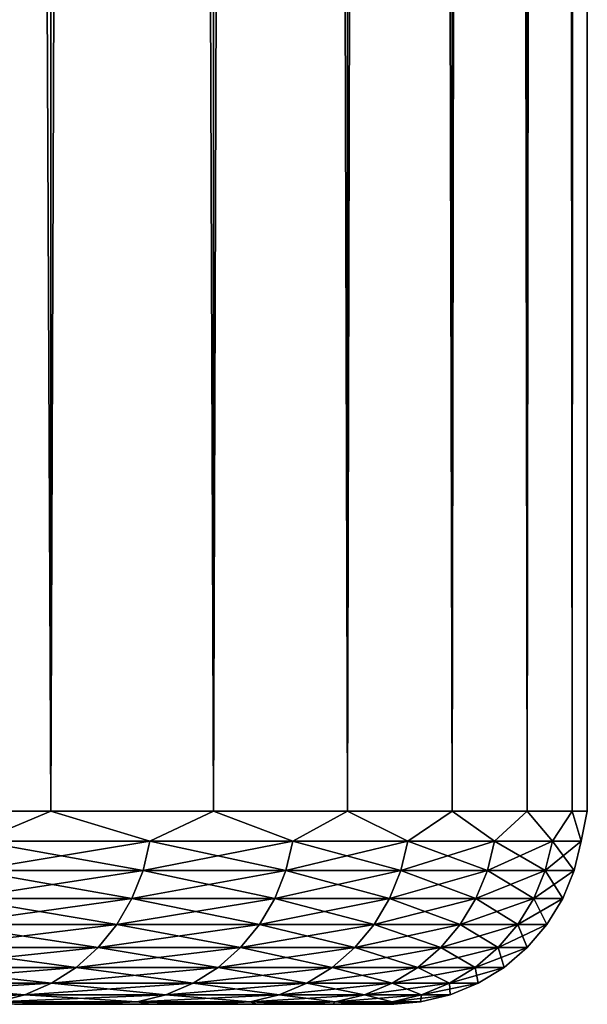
# Model space of a CAD drawing. Header units: metres. Extents: x -30 to 30, y -76 to 64.
# Tile 281 of 541: x 21.53 to 23, y -54.5 to -51.95. Entities that reach past the tile are written whole.
import ezdxf

# ---------------------------------------------------------------- set-up
doc = ezdxf.new("R2010")
doc.units = ezdxf.units.M
doc.layers.add('solid_508511', color=7, linetype='CONTINUOUS')

msp = doc.modelspace()

# ---------------------------------------------------------------- linework, layer by layer
at = {"layer": 'solid_508511'}
for points in [[(21.118967, -54, 9.109844), (21.612926, -54, 7.866474), (21.118973, 57.5, 9.109824)], [(21.118967, -54, -9.109844), (21.118973, 57.5, -9.109824), (21.612942, 57.5, -7.866432)], [(21.612926, -54, -7.866474), (21.118967, -54, -9.109844), (21.612942, 57.5, -7.866432)], [(21.612926, -54, 7.866474), (21.612942, 57.5, 7.866432), (21.118973, 57.5, 9.109824)], [(21.612926, -54, 7.866474), (22.033756, -54, 6.596485), (21.612942, 57.5, 7.866432)], [(21.612926, -54, -7.866474), (21.612942, 57.5, -7.866432), (22.033751, 57.5, -6.596501)], [(22.033756, -54, -6.596485), (21.612926, -54, -7.866474), (22.033751, 57.5, -6.596501)], [(22.033756, -54, 6.596485), (22.033751, 57.5, 6.596501), (21.612942, 57.5, 7.866432)], [(22.38003, -54, 5.304174), (22.380026, 57.5, 5.304183), (22.033751, 57.5, 6.596501)], [(22.033756, -54, 6.596485), (22.38003, -54, 5.304174), (22.033751, 57.5, 6.596501)], [(22.033756, -54, -6.596485), (22.033751, 57.5, -6.596501), (22.380026, 57.5, -5.304183)], [(22.38003, -54, -5.304174), (22.033756, -54, -6.596485), (22.380026, 57.5, -5.304183)], [(22.650578, -54, 3.993914), (22.650581, 57.5, 3.993881), (22.380026, 57.5, 5.304183)], [(22.38003, -54, 5.304174), (22.650578, -54, 3.993914), (22.380026, 57.5, 5.304183)], [(22.38003, -54, -5.304174), (22.380026, 57.5, -5.304183), (22.650581, 57.5, -3.993881)], [(22.650578, -54, -3.993914), (22.38003, -54, -5.304174), (22.650581, 57.5, -3.993881)], [(22.650578, -54, 3.993914), (22.844482, -54, 2.670141), (22.650581, 57.5, 3.993881)], [(22.650578, -54, -3.993914), (22.650581, 57.5, -3.993881), (22.844484, 57.5, -2.67012)], [(22.844482, -54, -2.670141), (22.650578, -54, -3.993914), (22.844484, 57.5, -2.67012)], [(22.844482, -54, 2.670141), (22.844484, 57.5, 2.67012), (22.650581, 57.5, 3.993881)], [(22.844482, -54, 2.670141), (22.961088, -54, 1.337333), (22.844484, 57.5, 2.67012)], [(22.844482, -54, -2.670141), (22.844484, 57.5, -2.67012), (22.961084, 57.5, -1.337366)], [(22.961088, -54, -1.337333), (22.844482, -54, -2.670141), (22.961084, 57.5, -1.337366)], [(22.961088, -54, 1.337333), (22.961084, 57.5, 1.337366), (22.844484, 57.5, 2.67012)], [(23, -54, 0), (22.999998, 57.5), (22.961084, 57.5, 1.337366)], [(22.961088, -54, 1.337333), (23, -54, 0), (22.961084, 57.5, 1.337366)], [(22.961088, -54, -1.337333), (22.961084, 57.5, -1.337366), (22.999998, 57.5)], [(23, -54, 0), (22.961088, -54, -1.337333), (22.999998, 57.5)], [(21.427227, -54.077595, -8.34238), (21.118967, -54, -9.109844), (21.612926, -54, -7.866474)], [(21.427227, -54.077595, 8.34238), (21.612926, -54, 7.866474), (21.118967, -54, 9.109844)], [(21.868538, -54.077595, -7.105519), (21.427227, -54.077595, -8.34238), (21.612926, -54, -7.866474)], [(21.427227, -54.077595, 8.34238), (21.868538, -54.077595, 7.105519), (21.612926, -54, 7.866474)], [(21.868538, -54.077595, -7.105519), (21.612926, -54, -7.866474), (22.033756, -54, -6.596485)], [(21.868538, -54.077595, 7.105519), (22.033756, -54, 6.596485), (21.612926, -54, 7.866474)], [(22.23852, -54.077595, -5.845482), (21.868538, -54.077595, -7.105519), (22.033756, -54, -6.596485)], [(21.868538, -54.077595, 7.105519), (22.23852, -54.077595, 5.845482), (22.033756, -54, 6.596485)], [(22.23852, -54.077595, -5.845482), (22.033756, -54, -6.596485), (22.38003, -54, -5.304174)], [(22.23852, -54.077595, 5.845482), (22.38003, -54, 5.304174), (22.033756, -54, 6.596485)], [(22.535961, -54.077595, -4.566378), (22.23852, -54.077595, -5.845482), (22.38003, -54, -5.304174)], [(22.23852, -54.077595, 5.845482), (22.535961, -54.077595, 4.566378), (22.38003, -54, 5.304174)], [(22.535961, -54.077595, -4.566378), (22.38003, -54, -5.304174), (22.650578, -54, -3.993914)], [(22.535961, -54.077595, 4.566378), (22.650578, -54, 3.993914), (22.38003, -54, 5.304174)], [(22.759897, -54.077595, -3.272379), (22.535961, -54.077595, -4.566378), (22.650578, -54, -3.993914)], [(22.535961, -54.077595, 4.566378), (22.759897, -54.077595, 3.272379), (22.650578, -54, 3.993914)], [(22.759897, -54.077595, -3.272379), (22.650578, -54, -3.993914), (22.844482, -54, -2.670141)], [(22.759897, -54.077595, 3.272379), (22.844482, -54, 2.670141), (22.650578, -54, 3.993914)], [(22.909594, -54.077595, -1.967707), (22.759897, -54.077595, -3.272379), (22.844482, -54, -2.670141)], [(22.759897, -54.077595, 3.272379), (22.909594, -54.077595, 1.967707), (22.844482, -54, 2.670141)], [(22.909594, -54.077595, -1.967707), (22.844482, -54, -2.670141), (22.961088, -54, -1.337333)], [(22.909594, -54.077595, 1.967707), (22.961088, -54, 1.337333), (22.844482, -54, 2.670141)], [(22.984566, -54.077595, -0.656616), (22.909594, -54.077595, -1.967707), (22.961088, -54, -1.337333)], [(22.909594, -54.077595, 1.967707), (22.984566, -54.077595, 0.656616), (22.961088, -54, 1.337333)], [(22.984566, -54.077595, -0.656616), (22.961088, -54, -1.337333), (23, -54, 0)], [(22.984566, -54.077595, 0.656616), (23, -54, 0), (22.961088, -54, 1.337333)], [(22.984566, -54.077595, 0.656616), (22.984566, -54.077595, -0.656616), (23, -54, 0)], [(21.410227, -54.153984, -8.33576), (21.427227, -54.077595, -8.34238), (21.868538, -54.077595, -7.105519)], [(21.851187, -54.153984, -7.099881), (21.410227, -54.153984, -8.33576), (21.868538, -54.077595, -7.105519)], [(21.410227, -54.153984, 8.33576), (21.851187, -54.153984, 7.099881), (21.427227, -54.077595, 8.34238)], [(21.851187, -54.153984, 7.099881), (21.868538, -54.077595, 7.105519), (21.427227, -54.077595, 8.34238)], [(21.851187, -54.153984, -7.099881), (21.868538, -54.077595, -7.105519), (22.23852, -54.077595, -5.845482)], [(22.220875, -54.153984, -5.840844), (21.851187, -54.153984, -7.099881), (22.23852, -54.077595, -5.845482)], [(21.851187, -54.153984, 7.099881), (22.220875, -54.153984, 5.840844), (21.868538, -54.077595, 7.105519)], [(22.220875, -54.153984, 5.840844), (22.23852, -54.077595, 5.845482), (21.868538, -54.077595, 7.105519)], [(22.220875, -54.153984, -5.840844), (22.23852, -54.077595, -5.845482), (22.535961, -54.077595, -4.566378)], [(22.518082, -54.153984, -4.562755), (22.220875, -54.153984, -5.840844), (22.535961, -54.077595, -4.566378)], [(22.220875, -54.153984, 5.840844), (22.518082, -54.153984, 4.562755), (22.23852, -54.077595, 5.845482)], [(22.518082, -54.153984, 4.562755), (22.535961, -54.077595, 4.566378), (22.23852, -54.077595, 5.845482)], [(22.518082, -54.153984, -4.562755), (22.535961, -54.077595, -4.566378), (22.759897, -54.077595, -3.272379)], [(22.741838, -54.153984, -3.269783), (22.518082, -54.153984, -4.562755), (22.759897, -54.077595, -3.272379)], [(22.518082, -54.153984, 4.562755), (22.741838, -54.153984, 3.269783), (22.535961, -54.077595, 4.566378)], [(22.741838, -54.153984, 3.269783), (22.759897, -54.077595, 3.272379), (22.535961, -54.077595, 4.566378)], [(22.741838, -54.153984, -3.269783), (22.759897, -54.077595, -3.272379), (22.909594, -54.077595, -1.967707)], [(22.891417, -54.153984, -1.966146), (22.741838, -54.153984, -3.269783), (22.909594, -54.077595, -1.967707)], [(22.741838, -54.153984, 3.269783), (22.891417, -54.153984, 1.966146), (22.759897, -54.077595, 3.272379)], [(22.891417, -54.153984, 1.966146), (22.909594, -54.077595, 1.967707), (22.759897, -54.077595, 3.272379)], [(22.891417, -54.153984, -1.966146), (22.909594, -54.077595, -1.967707), (22.984566, -54.077595, -0.656616)], [(22.966328, -54.153984, -0.656095), (22.891417, -54.153984, -1.966146), (22.984566, -54.077595, -0.656616)], [(22.891417, -54.153984, 1.966146), (22.966328, -54.153984, 0.656095), (22.909594, -54.077595, 1.967707)], [(22.966328, -54.153984, 0.656095), (22.984566, -54.077595, 0.656616), (22.909594, -54.077595, 1.967707)], [(22.966328, -54.153984, -0.656095), (22.984566, -54.077595, -0.656616), (22.984566, -54.077595, 0.656616)], [(22.966328, -54.153984, 0.656095), (22.966328, -54.153984, -0.656095), (22.984566, -54.077595, 0.656616)], [(21.382288, -54.226574, -8.324883), (21.410227, -54.153984, -8.33576), (21.851187, -54.153984, -7.099881)], [(21.822674, -54.226574, -7.090617), (21.382288, -54.226574, -8.324883), (21.851187, -54.153984, -7.099881)], [(21.382288, -54.226574, 8.324883), (21.822674, -54.226574, 7.090617), (21.410227, -54.153984, 8.33576)], [(21.822674, -54.226574, 7.090617), (21.851187, -54.153984, 7.099881), (21.410227, -54.153984, 8.33576)], [(21.822674, -54.226574, -7.090617), (21.851187, -54.153984, -7.099881), (22.220875, -54.153984, -5.840844)], [(22.191877, -54.226574, -5.833222), (21.822674, -54.226574, -7.090617), (22.220875, -54.153984, -5.840844)], [(21.822674, -54.226574, 7.090617), (22.191877, -54.226574, 5.833222), (21.851187, -54.153984, 7.099881)], [(22.191877, -54.226574, 5.833222), (22.220875, -54.153984, 5.840844), (21.851187, -54.153984, 7.099881)], [(22.191877, -54.226574, -5.833222), (22.220875, -54.153984, -5.840844), (22.518082, -54.153984, -4.562755)], [(22.488697, -54.226574, -4.556801), (22.191877, -54.226574, -5.833222), (22.518082, -54.153984, -4.562755)], [(22.191877, -54.226574, 5.833222), (22.488697, -54.226574, 4.556801), (22.220875, -54.153984, 5.840844)], [(22.488697, -54.226574, 4.556801), (22.518082, -54.153984, 4.562755), (22.220875, -54.153984, 5.840844)], [(22.488697, -54.226574, -4.556801), (22.518082, -54.153984, -4.562755), (22.741838, -54.153984, -3.269783)], [(22.712162, -54.226574, -3.265516), (22.488697, -54.226574, -4.556801), (22.741838, -54.153984, -3.269783)], [(22.488697, -54.226574, 4.556801), (22.712162, -54.226574, 3.265516), (22.518082, -54.153984, 4.562755)], [(22.712162, -54.226574, 3.265516), (22.741838, -54.153984, 3.269783), (22.518082, -54.153984, 4.562755)], [(22.712162, -54.226574, -3.265516), (22.741838, -54.153984, -3.269783), (22.891417, -54.153984, -1.966146)], [(22.861546, -54.226574, -1.96358), (22.712162, -54.226574, -3.265516), (22.891417, -54.153984, -1.966146)], [(22.712162, -54.226574, 3.265516), (22.861546, -54.226574, 1.96358), (22.741838, -54.153984, 3.269783)], [(22.861546, -54.226574, 1.96358), (22.891417, -54.153984, 1.966146), (22.741838, -54.153984, 3.269783)], [(22.861546, -54.226574, -1.96358), (22.891417, -54.153984, -1.966146), (22.966328, -54.153984, -0.656095)], [(22.936359, -54.226574, -0.655239), (22.861546, -54.226574, -1.96358), (22.966328, -54.153984, -0.656095)], [(22.861546, -54.226574, 1.96358), (22.936359, -54.226574, 0.655239), (22.891417, -54.153984, 1.966146)], [(22.936359, -54.226574, 0.655239), (22.966328, -54.153984, 0.656095), (22.891417, -54.153984, 1.966146)], [(22.936359, -54.226574, -0.655239), (22.966328, -54.153984, -0.656095), (22.966328, -54.153984, 0.656095)], [(22.936359, -54.226574, 0.655239), (22.936359, -54.226574, -0.655239), (22.966328, -54.153984, 0.656095)], [(21.344103, -54.293575, -8.310016), (21.382288, -54.226574, -8.324883), (21.822674, -54.226574, -7.090617)], [(21.783701, -54.293575, -7.077954), (21.344103, -54.293575, -8.310016), (21.822674, -54.226574, -7.090617)], [(21.344103, -54.293575, 8.310016), (21.783701, -54.293575, 7.077954), (21.382288, -54.226574, 8.324883)], [(21.783701, -54.293575, 7.077954), (21.822674, -54.226574, 7.090617), (21.382288, -54.226574, 8.324883)], [(21.783701, -54.293575, -7.077954), (21.822674, -54.226574, -7.090617), (22.191877, -54.226574, -5.833222)], [(22.152246, -54.293575, -5.822804), (21.783701, -54.293575, -7.077954), (22.191877, -54.226574, -5.833222)], [(21.783701, -54.293575, 7.077954), (22.152246, -54.293575, 5.822804), (21.822674, -54.226574, 7.090617)], [(22.152246, -54.293575, 5.822804), (22.191877, -54.226574, 5.833222), (21.822674, -54.226574, 7.090617)], [(22.152246, -54.293575, -5.822804), (22.191877, -54.226574, -5.833222), (22.488697, -54.226574, -4.556801)], [(22.448536, -54.293575, -4.548663), (22.152246, -54.293575, -5.822804), (22.488697, -54.226574, -4.556801)], [(22.152246, -54.293575, 5.822804), (22.448536, -54.293575, 4.548663), (22.191877, -54.226574, 5.833222)], [(22.448536, -54.293575, 4.548663), (22.488697, -54.226574, 4.556801), (22.191877, -54.226574, 5.833222)], [(22.448536, -54.293575, -4.548663), (22.488697, -54.226574, -4.556801), (22.712162, -54.226574, -3.265516)], [(22.671602, -54.293575, -3.259684), (22.448536, -54.293575, -4.548663), (22.712162, -54.226574, -3.265516)], [(22.448536, -54.293575, 4.548663), (22.671602, -54.293575, 3.259684), (22.488697, -54.226574, 4.556801)], [(22.671602, -54.293575, 3.259684), (22.712162, -54.226574, 3.265516), (22.488697, -54.226574, 4.556801)], [(22.671602, -54.293575, -3.259684), (22.712162, -54.226574, -3.265516), (22.861546, -54.226574, -1.96358)], [(22.820719, -54.293575, -1.960073), (22.671602, -54.293575, -3.259684), (22.861546, -54.226574, -1.96358)], [(22.671602, -54.293575, 3.259684), (22.820719, -54.293575, 1.960073), (22.712162, -54.226574, 3.265516)], [(22.820719, -54.293575, 1.960073), (22.861546, -54.226574, 1.96358), (22.712162, -54.226574, 3.265516)], [(22.820719, -54.293575, -1.960073), (22.861546, -54.226574, -1.96358), (22.936359, -54.226574, -0.655239)], [(22.895399, -54.293575, -0.654069), (22.820719, -54.293575, -1.960073), (22.936359, -54.226574, -0.655239)], [(22.820719, -54.293575, 1.960073), (22.895399, -54.293575, 0.654069), (22.861546, -54.226574, 1.96358)], [(22.895399, -54.293575, 0.654069), (22.936359, -54.226574, 0.655239), (22.861546, -54.226574, 1.96358)], [(22.895399, -54.293575, -0.654069), (22.936359, -54.226574, -0.655239), (22.936359, -54.226574, 0.655239)], [(22.895399, -54.293575, 0.654069), (22.895399, -54.293575, -0.654069), (22.936359, -54.226574, 0.655239)], [(21.296612, -54.353333, -8.291526), (21.344103, -54.293575, -8.310016), (21.783701, -54.293575, -7.077954)], [(21.735231, -54.353333, -7.062205), (21.296612, -54.353333, -8.291526), (21.783701, -54.293575, -7.077954)], [(21.296612, -54.353333, 8.291526), (21.735231, -54.353333, 7.062205), (21.344103, -54.293575, 8.310016)], [(21.735231, -54.353333, 7.062205), (21.783701, -54.293575, 7.077954), (21.344103, -54.293575, 8.310016)], [(21.735231, -54.353333, -7.062205), (21.783701, -54.293575, -7.077954), (22.152246, -54.293575, -5.822804)], [(22.102957, -54.353333, -5.809849), (21.735231, -54.353333, -7.062205), (22.152246, -54.293575, -5.822804)], [(21.735231, -54.353333, 7.062205), (22.102957, -54.353333, 5.809849), (21.783701, -54.293575, 7.077954)], [(22.102957, -54.353333, 5.809849), (22.152246, -54.293575, 5.822804), (21.783701, -54.293575, 7.077954)], [(22.102957, -54.353333, -5.809849), (22.152246, -54.293575, -5.822804), (22.448536, -54.293575, -4.548663)], [(22.398586, -54.353333, -4.538542), (22.102957, -54.353333, -5.809849), (22.448536, -54.293575, -4.548663)], [(22.102957, -54.353333, 5.809849), (22.398586, -54.353333, 4.538542), (22.152246, -54.293575, 5.822804)], [(22.398586, -54.353333, 4.538542), (22.448536, -54.293575, 4.548663), (22.152246, -54.293575, 5.822804)], [(22.398586, -54.353333, -4.538542), (22.448536, -54.293575, -4.548663), (22.671602, -54.293575, -3.259684)], [(22.621157, -54.353333, -3.252431), (22.398586, -54.353333, -4.538542), (22.671602, -54.293575, -3.259684)], [(22.398586, -54.353333, 4.538542), (22.621157, -54.353333, 3.252431), (22.448536, -54.293575, 4.548663)], [(22.621157, -54.353333, 3.252431), (22.671602, -54.293575, 3.259684), (22.448536, -54.293575, 4.548663)], [(22.621157, -54.353333, -3.252431), (22.671602, -54.293575, -3.259684), (22.820719, -54.293575, -1.960073)], [(22.769941, -54.353333, -1.955712), (22.621157, -54.353333, -3.252431), (22.820719, -54.293575, -1.960073)], [(22.621157, -54.353333, 3.252431), (22.769941, -54.353333, 1.955712), (22.671602, -54.293575, 3.259684)], [(22.769941, -54.353333, 1.955712), (22.820719, -54.293575, 1.960073), (22.671602, -54.293575, 3.259684)], [(22.769941, -54.353333, -1.955712), (22.820719, -54.293575, -1.960073), (22.895399, -54.293575, -0.654069)], [(22.844456, -54.353333, -0.652614), (22.769941, -54.353333, -1.955712), (22.895399, -54.293575, -0.654069)], [(22.769941, -54.353333, 1.955712), (22.844456, -54.353333, 0.652614), (22.820719, -54.293575, 1.960073)], [(22.844456, -54.353333, 0.652614), (22.895399, -54.293575, 0.654069), (22.820719, -54.293575, 1.960073)], [(22.844456, -54.353333, -0.652614), (22.895399, -54.293575, -0.654069), (22.895399, -54.293575, 0.654069)], [(22.844456, -54.353333, 0.652614), (22.844456, -54.353333, -0.652614), (22.895399, -54.293575, 0.654069)], [(21.240986, -54.404369, -8.269869), (21.296612, -54.353333, -8.291526), (21.735231, -54.353333, -7.062205)], [(21.678461, -54.404369, -7.043759), (21.240986, -54.404369, -8.269869), (21.735231, -54.353333, -7.062205)], [(21.240986, -54.404369, 8.269869), (21.678461, -54.404369, 7.043759), (21.296612, -54.353333, 8.291526)], [(21.678461, -54.404369, 7.043759), (21.735231, -54.353333, 7.062205), (21.296612, -54.353333, 8.291526)], [(21.678461, -54.404369, -7.043759), (21.735231, -54.353333, -7.062205), (22.102957, -54.353333, -5.809849)], [(22.045225, -54.404369, -5.794674), (21.678461, -54.404369, -7.043759), (22.102957, -54.353333, -5.809849)], [(21.678461, -54.404369, 7.043759), (22.045225, -54.404369, 5.794674), (21.735231, -54.353333, 7.062205)], [(22.045225, -54.404369, 5.794674), (22.102957, -54.353333, 5.809849), (21.735231, -54.353333, 7.062205)], [(22.045225, -54.404369, -5.794674), (22.102957, -54.353333, -5.809849), (22.398586, -54.353333, -4.538542)], [(22.340084, -54.404369, -4.526688), (22.045225, -54.404369, -5.794674), (22.398586, -54.353333, -4.538542)], [(22.045225, -54.404369, 5.794674), (22.340084, -54.404369, 4.526688), (22.102957, -54.353333, 5.809849)], [(22.340084, -54.404369, 4.526688), (22.398586, -54.353333, 4.538542), (22.102957, -54.353333, 5.809849)], [(22.340084, -54.404369, -4.526688), (22.398586, -54.353333, -4.538542), (22.621157, -54.353333, -3.252431)], [(22.562073, -54.404369, -3.243936), (22.340084, -54.404369, -4.526688), (22.621157, -54.353333, -3.252431)], [(22.340084, -54.404369, 4.526688), (22.562073, -54.404369, 3.243936), (22.398586, -54.353333, 4.538542)], [(22.562073, -54.404369, 3.243936), (22.621157, -54.353333, 3.252431), (22.398586, -54.353333, 4.538542)], [(22.562073, -54.404369, -3.243936), (22.621157, -54.353333, -3.252431), (22.769941, -54.353333, -1.955712)], [(22.710468, -54.404369, -1.950604), (22.562073, -54.404369, -3.243936), (22.769941, -54.353333, -1.955712)], [(22.562073, -54.404369, 3.243936), (22.710468, -54.404369, 1.950604), (22.621157, -54.353333, 3.252431)], [(22.710468, -54.404369, 1.950604), (22.769941, -54.353333, 1.955712), (22.621157, -54.353333, 3.252431)], [(22.710468, -54.404369, -1.950604), (22.769941, -54.353333, -1.955712), (22.844456, -54.353333, -0.652614)], [(22.784788, -54.404369, -0.650909), (22.710468, -54.404369, -1.950604), (22.844456, -54.353333, -0.652614)], [(22.710468, -54.404369, 1.950604), (22.784788, -54.404369, 0.650909), (22.769941, -54.353333, 1.955712)], [(22.784788, -54.404369, 0.650909), (22.844456, -54.353333, 0.652614), (22.769941, -54.353333, 1.955712)], [(22.784788, -54.404369, -0.650909), (22.844456, -54.353333, -0.652614), (22.844456, -54.353333, 0.652614)], [(22.784788, -54.404369, 0.650909), (22.784788, -54.404369, -0.650909), (22.844456, -54.353333, 0.652614)], [(21.1786, -54.445431, -8.24558), (21.240986, -54.404369, -8.269869), (21.678461, -54.404369, -7.043759)], [(21.61479, -54.445431, -7.023071), (21.1786, -54.445431, -8.24558), (21.678461, -54.404369, -7.043759)], [(21.1786, -54.445431, 8.24558), (21.61479, -54.445431, 7.023071), (21.240986, -54.404369, 8.269869)], [(21.61479, -54.445431, 7.023071), (21.678461, -54.404369, 7.043759), (21.240986, -54.404369, 8.269869)], [(21.61479, -54.445431, -7.023071), (21.678461, -54.404369, -7.043759), (22.045225, -54.404369, -5.794674)], [(21.980476, -54.445431, -5.777655), (21.61479, -54.445431, -7.023071), (22.045225, -54.404369, -5.794674)], [(21.61479, -54.445431, 7.023071), (21.980476, -54.445431, 5.777655), (21.678461, -54.404369, 7.043759)], [(21.980476, -54.445431, 5.777655), (22.045225, -54.404369, 5.794674), (21.678461, -54.404369, 7.043759)], [(21.980476, -54.445431, -5.777655), (22.045225, -54.404369, -5.794674), (22.340084, -54.404369, -4.526688)], [(22.274469, -54.445431, -4.513392), (21.980476, -54.445431, -5.777655), (22.340084, -54.404369, -4.526688)], [(21.980476, -54.445431, 5.777655), (22.274469, -54.445431, 4.513392), (22.045225, -54.404369, 5.794674)], [(22.274469, -54.445431, 4.513392), (22.340084, -54.404369, 4.526688), (22.045225, -54.404369, 5.794674)], [(22.274469, -54.445431, -4.513392), (22.340084, -54.404369, -4.526688), (22.562073, -54.404369, -3.243936)], [(22.495806, -54.445431, -3.234409), (22.274469, -54.445431, -4.513392), (22.562073, -54.404369, -3.243936)], [(22.274469, -54.445431, 4.513392), (22.495806, -54.445431, 3.234409), (22.340084, -54.404369, 4.526688)], [(22.495806, -54.445431, 3.234409), (22.562073, -54.404369, 3.243936), (22.340084, -54.404369, 4.526688)], [(22.495806, -54.445431, -3.234409), (22.562073, -54.404369, -3.243936), (22.710468, -54.404369, -1.950604)], [(22.643766, -54.445431, -1.944875), (22.495806, -54.445431, -3.234409), (22.710468, -54.404369, -1.950604)], [(22.495806, -54.445431, 3.234409), (22.643766, -54.445431, 1.944875), (22.562073, -54.404369, 3.243936)], [(22.643766, -54.445431, 1.944875), (22.710468, -54.404369, 1.950604), (22.562073, -54.404369, 3.243936)], [(22.643766, -54.445431, -1.944875), (22.710468, -54.404369, -1.950604), (22.784788, -54.404369, -0.650909)], [(22.717867, -54.445431, -0.648997), (22.643766, -54.445431, -1.944875), (22.784788, -54.404369, -0.650909)], [(22.643766, -54.445431, 1.944875), (22.717867, -54.445431, 0.648997), (22.710468, -54.404369, 1.950604)], [(22.717867, -54.445431, 0.648997), (22.784788, -54.404369, 0.650909), (22.710468, -54.404369, 1.950604)], [(22.717867, -54.445431, -0.648997), (22.784788, -54.404369, -0.650909), (22.784788, -54.404369, 0.650909)], [(22.717867, -54.445431, 0.648997), (22.717867, -54.445431, -0.648997), (22.784788, -54.404369, 0.650909)], [(21.110991, -54.475506, -8.219257), (21.1786, -54.445431, -8.24558), (21.61479, -54.445431, -7.023071)], [(21.54579, -54.475506, -7.000651), (21.110991, -54.475506, -8.219257), (21.61479, -54.445431, -7.023071)], [(21.110991, -54.475506, 8.219257), (21.54579, -54.475506, 7.000651), (21.1786, -54.445431, 8.24558)], [(21.54579, -54.475506, 7.000651), (21.61479, -54.445431, 7.023071), (21.1786, -54.445431, 8.24558)], [(21.54579, -54.475506, -7.000651), (21.61479, -54.445431, -7.023071), (21.980476, -54.445431, -5.777655)], [(21.910309, -54.475506, -5.759211), (21.54579, -54.475506, -7.000651), (21.980476, -54.445431, -5.777655)], [(21.54579, -54.475506, 7.000651), (21.910309, -54.475506, 5.759211), (21.61479, -54.445431, 7.023071)], [(21.910309, -54.475506, 5.759211), (21.980476, -54.445431, 5.777655), (21.61479, -54.445431, 7.023071)], [(21.910309, -54.475506, -5.759211), (21.980476, -54.445431, -5.777655), (22.274469, -54.445431, -4.513392)], [(22.203362, -54.475506, -4.498984), (21.910309, -54.475506, -5.759211), (22.274469, -54.445431, -4.513392)], [(21.910309, -54.475506, 5.759211), (22.203362, -54.475506, 4.498984), (21.980476, -54.445431, 5.777655)], [(22.203362, -54.475506, 4.498984), (22.274469, -54.445431, 4.513392), (21.980476, -54.445431, 5.777655)], [(22.203362, -54.475506, -4.498984), (22.274469, -54.445431, -4.513392), (22.495806, -54.445431, -3.234409)], [(22.423992, -54.475506, -3.224083), (22.203362, -54.475506, -4.498984), (22.495806, -54.445431, -3.234409)], [(22.203362, -54.475506, 4.498984), (22.423992, -54.475506, 3.224083), (22.274469, -54.445431, 4.513392)], [(22.423992, -54.475506, 3.224083), (22.495806, -54.445431, 3.234409), (22.274469, -54.445431, 4.513392)], [(22.423992, -54.475506, -3.224083), (22.495806, -54.445431, -3.234409), (22.643766, -54.445431, -1.944875)], [(22.57148, -54.475506, -1.938666), (22.423992, -54.475506, -3.224083), (22.643766, -54.445431, -1.944875)], [(22.423992, -54.475506, 3.224083), (22.57148, -54.475506, 1.938666), (22.495806, -54.445431, 3.234409)], [(22.57148, -54.475506, 1.938666), (22.643766, -54.445431, 1.944875), (22.495806, -54.445431, 3.234409)], [(22.57148, -54.475506, -1.938666), (22.643766, -54.445431, -1.944875), (22.717867, -54.445431, -0.648997)], [(22.645344, -54.475506, -0.646925), (22.57148, -54.475506, -1.938666), (22.717867, -54.445431, -0.648997)], [(22.57148, -54.475506, 1.938666), (22.645344, -54.475506, 0.646925), (22.643766, -54.445431, 1.944875)], [(22.645344, -54.475506, 0.646925), (22.717867, -54.445431, 0.648997), (22.643766, -54.445431, 1.944875)], [(22.645344, -54.475506, -0.646925), (22.717867, -54.445431, -0.648997), (22.717867, -54.445431, 0.648997)], [(22.645344, -54.475506, 0.646925), (22.645344, -54.475506, -0.646925), (22.717867, -54.445431, 0.648997)], [(21.039829, -54.493843, -8.191551), (21.110991, -54.475506, -8.219257), (21.54579, -54.475506, -7.000651)], [(21.47316, -54.493843, -6.977053), (21.039829, -54.493843, -8.191551), (21.54579, -54.475506, -7.000651)], [(21.47316, -54.493843, 6.977053), (21.54579, -54.475506, 7.000651), (21.110991, -54.475506, 8.219257)], [(21.47316, -54.493843, -6.977053), (21.54579, -54.475506, -7.000651), (21.910309, -54.475506, -5.759211)], [(21.836452, -54.493843, -5.739797), (21.47316, -54.493843, -6.977053), (21.910309, -54.475506, -5.759211)], [(21.47316, -54.493843, 6.977053), (21.836452, -54.493843, 5.739797), (21.54579, -54.475506, 7.000651)], [(21.836452, -54.493843, 5.739797), (21.910309, -54.475506, 5.759211), (21.54579, -54.475506, 7.000651)], [(21.836452, -54.493843, -5.739797), (21.910309, -54.475506, -5.759211), (22.203362, -54.475506, -4.498984)], [(22.128517, -54.493843, -4.483819), (21.836452, -54.493843, -5.739797), (22.203362, -54.475506, -4.498984)], [(21.836452, -54.493843, 5.739797), (22.128517, -54.493843, 4.483819), (21.910309, -54.475506, 5.759211)], [(22.128517, -54.493843, 4.483819), (22.203362, -54.475506, 4.498984), (21.910309, -54.475506, 5.759211)], [(22.128517, -54.493843, -4.483819), (22.203362, -54.475506, -4.498984), (22.423992, -54.475506, -3.224083)], [(22.348404, -54.493843, -3.213215), (22.128517, -54.493843, -4.483819), (22.423992, -54.475506, -3.224083)], [(22.128517, -54.493843, 4.483819), (22.348404, -54.493843, 3.213215), (22.203362, -54.475506, 4.498984)], [(22.348404, -54.493843, 3.213215), (22.423992, -54.475506, 3.224083), (22.203362, -54.475506, 4.498984)], [(22.348404, -54.493843, -3.213215), (22.423992, -54.475506, -3.224083), (22.57148, -54.475506, -1.938666)], [(22.495394, -54.493843, -1.932131), (22.348404, -54.493843, -3.213215), (22.57148, -54.475506, -1.938666)], [(22.348404, -54.493843, 3.213215), (22.495394, -54.493843, 1.932131), (22.423992, -54.475506, 3.224083)], [(22.495394, -54.493843, 1.932131), (22.57148, -54.475506, 1.938666), (22.423992, -54.475506, 3.224083)], [(22.495394, -54.493843, -1.932131), (22.57148, -54.475506, -1.938666), (22.645344, -54.475506, -0.646925)], [(22.56901, -54.493843, -0.644745), (22.495394, -54.493843, -1.932131), (22.645344, -54.475506, -0.646925)], [(22.495394, -54.493843, 1.932131), (22.56901, -54.493843, 0.644745), (22.57148, -54.475506, 1.938666)], [(22.56901, -54.493843, -0.644745), (22.645344, -54.475506, -0.646925), (22.645344, -54.475506, 0.646925)], [(22.56901, -54.493843, 0.644745), (22.645344, -54.475506, 0.646925), (22.57148, -54.475506, 1.938666)], [(22.56901, -54.493843, 0.644745), (22.56901, -54.493843, -0.644745), (22.645344, -54.475506, 0.646925)], [(21.47316, -54.493843, 6.977053), (21.518867, -54.5, 6.571779), (21.704166, -54.5, 5.931194)], [(21.47316, -54.493843, 6.977053), (21.704166, -54.5, 5.931194), (21.836452, -54.493843, 5.739797)], [(21.836452, -54.493843, -5.739797), (21.518864, -54.5, -6.571792), (21.47316, -54.493843, -6.977053)], [(21.836452, -54.493843, -5.739797), (21.704163, -54.5, -5.931206), (21.518864, -54.5, -6.571792)], [(21.518864, -54.5, -6.571792), (21.704163, -54.5, -5.931206), (21.518867, -54.5, 6.571779)], [(21.704163, -54.5, -5.931206), (21.704166, -54.5, 5.931194), (21.518867, -54.5, 6.571779)], [(21.836452, -54.493843, -5.739797), (21.870415, -54.5, -5.28535), (21.704163, -54.5, -5.931206)], [(21.704163, -54.5, -5.931206), (21.870415, -54.5, -5.28535), (21.704166, -54.5, 5.931194)], [(21.836452, -54.493843, 5.739797), (21.704166, -54.5, 5.931194), (21.870419, -54.5, 5.285337)], [(21.870415, -54.5, -5.28535), (21.870419, -54.5, 5.285337), (21.704166, -54.5, 5.931194)], [(21.836452, -54.493843, 5.739797), (21.870419, -54.5, 5.285337), (22.017454, -54.5, 4.634824)], [(21.836452, -54.493843, 5.739797), (22.017454, -54.5, 4.634824), (22.128517, -54.493843, 4.483819)], [(22.128517, -54.493843, -4.483819), (21.870415, -54.5, -5.28535), (21.836452, -54.493843, -5.739797)], [(22.128517, -54.493843, -4.483819), (22.017452, -54.5, -4.634836), (21.870415, -54.5, -5.28535)], [(21.870415, -54.5, -5.28535), (22.017452, -54.5, -4.634836), (21.870419, -54.5, 5.285337)], [(22.017452, -54.5, -4.634836), (22.017454, -54.5, 4.634824), (21.870419, -54.5, 5.285337)], [(22.128517, -54.493843, -4.483819), (22.145128, -54.5, -3.980353), (22.017452, -54.5, -4.634836)], [(22.017452, -54.5, -4.634836), (22.145128, -54.5, -3.980353), (22.017454, -54.5, 4.634824)], [(22.128517, -54.493843, 4.483819), (22.017454, -54.5, 4.634824), (22.14513, -54.5, 3.980341)], [(22.145128, -54.5, -3.980353), (22.14513, -54.5, 3.980341), (22.017454, -54.5, 4.634824)], [(22.128517, -54.493843, 4.483819), (22.14513, -54.5, 3.980341), (22.253376, -54.5, 3.322237)], [(22.128517, -54.493843, 4.483819), (22.253376, -54.5, 3.322237), (22.348404, -54.493843, 3.213215)], [(22.348404, -54.493843, -3.213215), (22.145128, -54.5, -3.980353), (22.128517, -54.493843, -4.483819)], [(22.348404, -54.493843, -3.213215), (22.253374, -54.5, -3.322249), (22.145128, -54.5, -3.980353)], [(22.145128, -54.5, -3.980353), (22.253374, -54.5, -3.322249), (22.14513, -54.5, 3.980341)], [(22.253374, -54.5, -3.322249), (22.253376, -54.5, 3.322237), (22.14513, -54.5, 3.980341)], [(22.348404, -54.493843, -3.213215), (22.342051, -54.5, -2.661327), (22.253374, -54.5, -3.322249)], [(22.253374, -54.5, -3.322249), (22.342051, -54.5, -2.661327), (22.253376, -54.5, 3.322237)], [(22.348404, -54.493843, 3.213215), (22.253376, -54.5, 3.322237), (22.342052, -54.5, 2.661315)], [(22.342051, -54.5, -2.661327), (22.342052, -54.5, 2.661315), (22.253376, -54.5, 3.322237)], [(22.495394, -54.493843, -1.932131), (22.411106, -54.5, -1.998078), (22.342051, -54.5, -2.661327)], [(22.495394, -54.493843, -1.932131), (22.342051, -54.5, -2.661327), (22.348404, -54.493843, -3.213215)], [(22.342051, -54.5, -2.661327), (22.411106, -54.5, -1.998078), (22.342052, -54.5, 2.661315)], [(22.348404, -54.493843, 3.213215), (22.342052, -54.5, 2.661315), (22.411106, -54.5, 1.998066)], [(22.411106, -54.5, -1.998078), (22.411106, -54.5, 1.998066), (22.342052, -54.5, 2.661315)], [(22.348404, -54.493843, 3.213215), (22.411106, -54.5, 1.998066), (22.495394, -54.493843, 1.932131)], [(22.495394, -54.493843, 1.932131), (22.411106, -54.5, 1.998066), (22.46048, -54.5, 1.332956)], [(22.495394, -54.493843, -1.932131), (22.46048, -54.5, -1.332968), (22.411106, -54.5, -1.998078)], [(22.46048, -54.5, -1.332968), (22.46048, -54.5, 1.332956), (22.411106, -54.5, 1.998066)], [(22.411106, -54.5, -1.998078), (22.46048, -54.5, -1.332968), (22.411106, -54.5, 1.998066)], [(22.495394, -54.493843, 1.932131), (22.46048, -54.5, 1.332956), (22.490114, -54.5, 0.66681)], [(22.56901, -54.493843, -0.644745), (22.490114, -54.5, -0.666821), (22.46048, -54.5, -1.332968)], [(22.56901, -54.493843, -0.644745), (22.46048, -54.5, -1.332968), (22.495394, -54.493843, -1.932131)], [(22.490114, -54.5, -0.666821), (22.490114, -54.5, 0.66681), (22.46048, -54.5, 1.332956)], [(22.46048, -54.5, -1.332968), (22.490114, -54.5, -0.666821), (22.46048, -54.5, 1.332956)], [(22.56901, -54.493843, 0.644745), (22.490114, -54.5, 0.66681), (22.5, -54.5, -0.000006)], [(22.495394, -54.493843, 1.932131), (22.490114, -54.5, 0.66681), (22.56901, -54.493843, 0.644745)], [(22.56901, -54.493843, -0.644745), (22.5, -54.5, -0.000006), (22.490114, -54.5, -0.666821)], [(22.490114, -54.5, -0.666821), (22.5, -54.5, -0.000006), (22.490114, -54.5, 0.66681)], [(22.56901, -54.493843, 0.644745), (22.5, -54.5, -0.000006), (22.56901, -54.493843, -0.644745)]]:
    msp.add_3dface(points, dxfattribs=at)

doc.saveas('drawing.dxf')
